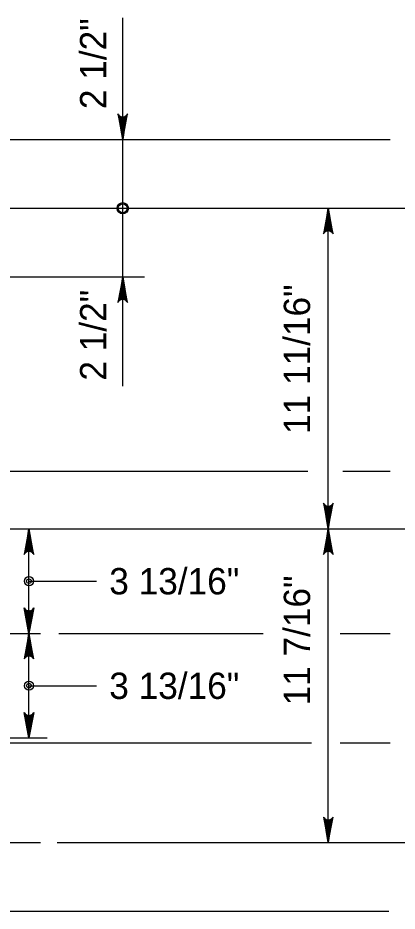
# Model space of a CAD drawing. Extents: x 632007860 to 635435983, y 295418622 to 297794622.
# Drawn here: x 634394854 to 634438728, y 296420982 to 296524379 of the extents above; entities that cross this region are included whole.
import ezdxf

# ---------------------------------------------------------------- set-up
doc = ezdxf.new("R2010")
doc.units = 0
for name, color, linetype in [('8', 7, 'Continuous'), ('S-DETL-DIMS', 7, 'Continuous'), ('S-DETL-T120', 7, 'Continuous')]:
    doc.layers.add(name, color=color, linetype=linetype)

msp = doc.modelspace()

# ---------------------------------------------------------------- linework, layer by layer
at = {"layer": '8'}
for p, q in [((634381021, 296453127), (634397453, 296453127)), ((634381021, 296441023), (634398255, 296441023)), ((634385980, 296428918), (634397453, 296428918))]:
    msp.add_line(p, q, dxfattribs=at)
at = {"layer": 'S-DETL-DIMS'}
for p, q in [((634406987, 296481744), (634406987, 296524379)), ((634386345, 296510300), (634437913, 296510300)), ((634391485, 296502341), (634441846, 296502341)), ((634430761, 296428918), (634430761, 296502341)), ((634384894, 296494401), (634409520, 296494401)), ((634388871, 296471927), (634428416, 296471927)), ((634432438, 296471927), (634437913, 296471927)), ((634391756, 296465231), (634441846, 296465231)), ((634396135, 296453127), (634396135, 296465231)), ((634396135, 296459179), (634403942, 296459179)), ((634396135, 296441023), (634396135, 296453127)), ((634399595, 296453127), (634423220, 296453127)), ((634432121, 296453127), (634437913, 296453127)), ((634396135, 296447075), (634403942, 296447075)), ((634380338, 296440463), (634397260, 296440463)), ((634397260, 296440463), (634428830, 296440463)), ((634432121, 296440463), (634437913, 296440463)), ((634399411, 296428918), (634441204, 296428918)), ((634385807, 296420982), (634437763, 296420982))]:
    msp.add_line(p, q, dxfattribs=at)
for points in [[(634406987, 296510300), (634407542, 296513259), (634407463, 296513145), (634407384, 296513031), (634407285, 296512973), (634407185, 296512914), (634407086, 296512897), (634406987, 296512880), (634406888, 296512897), (634406789, 296512914), (634406689, 296512973), (634406590, 296513031), (634406511, 296513145), (634406432, 296513259), (634406987, 296510300), (634406511, 296513145), (634406590, 296513031), (634406987, 296510300), (634406689, 296512973), (634406789, 296512914), (634406987, 296510300), (634406888, 296512897), (634406987, 296512880), (634406987, 296510300), (634407086, 296512897), (634407185, 296512914), (634406987, 296510300), (634407285, 296512973), (634407384, 296513031), (634406987, 296510300), (634407463, 296513145)], [(634430761, 296502341), (634430206, 296499381), (634430285, 296499495), (634430364, 296499609), (634430463, 296499668), (634430562, 296499727), (634430662, 296499744), (634430761, 296499761), (634430860, 296499744), (634430959, 296499727), (634431058, 296499668), (634431158, 296499609), (634431237, 296499495), (634431316, 296499381), (634430761, 296502341), (634431237, 296499495), (634431158, 296499609), (634430761, 296502341), (634431058, 296499668), (634430959, 296499727), (634430761, 296502341), (634430860, 296499744), (634430761, 296499761), (634430761, 296502341), (634430662, 296499744), (634430562, 296499727), (634430761, 296502341), (634430463, 296499668), (634430364, 296499609), (634430761, 296502341), (634430285, 296499495)], [(634406987, 296494401), (634406432, 296491441), (634406511, 296491555), (634406590, 296491669), (634406689, 296491728), (634406789, 296491787), (634406888, 296491804), (634406987, 296491821), (634407086, 296491804), (634407185, 296491787), (634407285, 296491728), (634407384, 296491669), (634407463, 296491555), (634407542, 296491441), (634406987, 296494401), (634407463, 296491555), (634407384, 296491669), (634406987, 296494401), (634407285, 296491728), (634407185, 296491787), (634406987, 296494401), (634407086, 296491804), (634406987, 296491821), (634406987, 296494401), (634406888, 296491804), (634406789, 296491787), (634406987, 296494401), (634406689, 296491728), (634406590, 296491669), (634406987, 296494401), (634406511, 296491555)], [(634430761, 296465231), (634431316, 296468191), (634431237, 296468077), (634431158, 296467963), (634431058, 296467904), (634430959, 296467845), (634430860, 296467828), (634430761, 296467811), (634430662, 296467828), (634430562, 296467845), (634430463, 296467904), (634430364, 296467963), (634430285, 296468077), (634430206, 296468191), (634430761, 296465231), (634430285, 296468077), (634430364, 296467963), (634430761, 296465231), (634430463, 296467904), (634430562, 296467845), (634430761, 296465231), (634430662, 296467828), (634430761, 296467811), (634430761, 296465231), (634430860, 296467828), (634430959, 296467845), (634430761, 296465231), (634431058, 296467904), (634431158, 296467963), (634430761, 296465231), (634431237, 296468077)], [(634396135, 296465231), (634395580, 296462272), (634395659, 296462386), (634395738, 296462500), (634395838, 296462559), (634395937, 296462618), (634396036, 296462635), (634396135, 296462652), (634396234, 296462635), (634396334, 296462618), (634396433, 296462559), (634396532, 296462500), (634396611, 296462386), (634396690, 296462272), (634396135, 296465231), (634396611, 296462386), (634396532, 296462500), (634396135, 296465231), (634396433, 296462559), (634396334, 296462618), (634396135, 296465231), (634396234, 296462635), (634396135, 296462652), (634396135, 296465231), (634396036, 296462635), (634395937, 296462618), (634396135, 296465231), (634395838, 296462559), (634395738, 296462500), (634396135, 296465231), (634395659, 296462386)], [(634430761, 296465231), (634430206, 296462272), (634430285, 296462386), (634430364, 296462500), (634430463, 296462559), (634430562, 296462618), (634430662, 296462635), (634430761, 296462652), (634430860, 296462635), (634430959, 296462618), (634431058, 296462559), (634431158, 296462500), (634431237, 296462386), (634431316, 296462272), (634430761, 296465231), (634431237, 296462386), (634431158, 296462500), (634430761, 296465231), (634431058, 296462559), (634430959, 296462618), (634430761, 296465231), (634430860, 296462635), (634430761, 296462652), (634430761, 296465231), (634430662, 296462635), (634430562, 296462618), (634430761, 296465231), (634430463, 296462559), (634430364, 296462500), (634430761, 296465231), (634430285, 296462386)], [(634396135, 296453127), (634395580, 296456086), (634395659, 296455972), (634395738, 296455858), (634395838, 296455799), (634395937, 296455741), (634396036, 296455724), (634396135, 296455707), (634396234, 296455724), (634396334, 296455741), (634396433, 296455799), (634396532, 296455858), (634396611, 296455972), (634396690, 296456086), (634396135, 296453127), (634396611, 296455972), (634396532, 296455858), (634396135, 296453127), (634396433, 296455799), (634396334, 296455741), (634396135, 296453127), (634396234, 296455724), (634396135, 296455707), (634396135, 296453127), (634396036, 296455724), (634395937, 296455741), (634396135, 296453127), (634395838, 296455799), (634395738, 296455858), (634396135, 296453127), (634395659, 296455972)], [(634396135, 296453127), (634395580, 296450168), (634395659, 296450282), (634395738, 296450396), (634395838, 296450454), (634395937, 296450513), (634396036, 296450530), (634396135, 296450547), (634396234, 296450530), (634396334, 296450513), (634396433, 296450454), (634396532, 296450396), (634396611, 296450282), (634396690, 296450168), (634396135, 296453127), (634396611, 296450282), (634396532, 296450396), (634396135, 296453127), (634396433, 296450454), (634396334, 296450513), (634396135, 296453127), (634396234, 296450530), (634396135, 296450547), (634396135, 296453127), (634396036, 296450530), (634395937, 296450513), (634396135, 296453127), (634395838, 296450454), (634395738, 296450396), (634396135, 296453127), (634395659, 296450282)], [(634396135, 296441023), (634395580, 296443982), (634395659, 296443868), (634395738, 296443754), (634395838, 296443695), (634395937, 296443636), (634396036, 296443619), (634396135, 296443602), (634396234, 296443619), (634396334, 296443636), (634396433, 296443695), (634396532, 296443754), (634396611, 296443868), (634396690, 296443982), (634396135, 296441023), (634396611, 296443868), (634396532, 296443754), (634396135, 296441023), (634396433, 296443695), (634396334, 296443636), (634396135, 296441023), (634396234, 296443619), (634396135, 296443602), (634396135, 296441023), (634396036, 296443619), (634395937, 296443636), (634396135, 296441023), (634395838, 296443695), (634395738, 296443754), (634396135, 296441023), (634395659, 296443868)], [(634430761, 296428918), (634431316, 296431878), (634431237, 296431764), (634431158, 296431650), (634431058, 296431591), (634430959, 296431532), (634430860, 296431515), (634430761, 296431498), (634430662, 296431515), (634430562, 296431532), (634430463, 296431591), (634430364, 296431650), (634430285, 296431764), (634430206, 296431878), (634430761, 296428918), (634430285, 296431764), (634430364, 296431650), (634430761, 296428918), (634430463, 296431591), (634430562, 296431532), (634430761, 296428918), (634430662, 296431515), (634430761, 296431498), (634430761, 296428918), (634430860, 296431515), (634430959, 296431532), (634430761, 296428918), (634431058, 296431591), (634431158, 296431650), (634430761, 296428918), (634431237, 296431764)]]:
    msp.add_lwpolyline(points, dxfattribs=at)
for centre, radius in [((634406987, 296502341), 648), ((634406987, 296502341), 515), ((634396135, 296459179), 529), ((634396135, 296459179), 265), ((634396135, 296447075), 529), ((634396135, 296447075), 265)]:
    msp.add_circle(centre, radius, dxfattribs=at)

# ---------------------------------------------------------------- texts
at = {"layer": 'S-DETL-T120'}
for s, p in [('2 1/2"', (634405090, 296513816)), ('11 11/16"', (634428661, 296476215)), ('2 1/2"', (634405090, 296482390)), ('11 7/16"', (634428661, 296444789))]:
    msp.add_text(s, height=3048, rotation=90, dxfattribs=at).set_placement(p)
for p in [(634405425, 296457647), (634405425, 296445543)]:
    msp.add_text('3 13/16"', height=3048, dxfattribs=at).set_placement(p)

doc.saveas('drawing.dxf')
